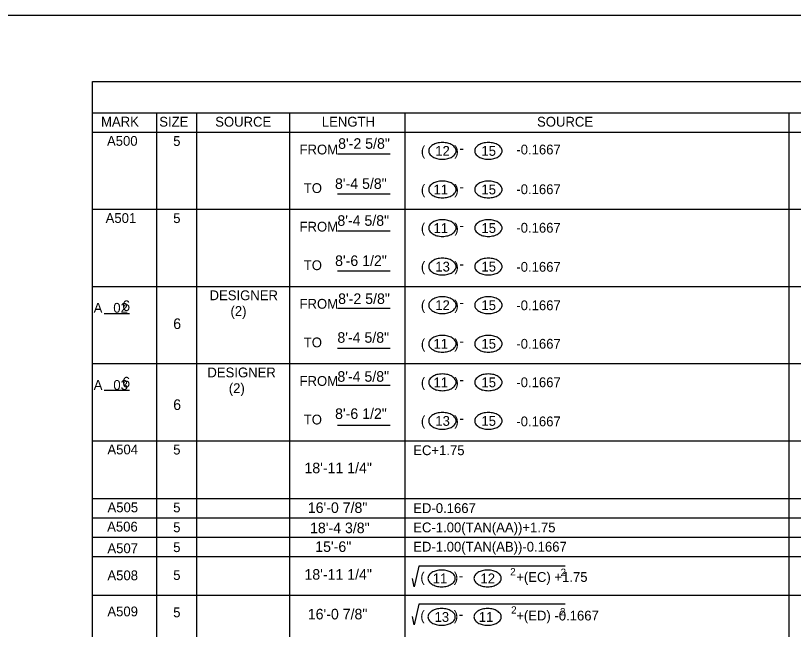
# Model space of a CAD drawing. Extents: x 179 to 454, y -271 to 54.
# Drawn here: x 395.64 to 404.47, y -6.97 to 0 of the extents above; entities that cross this region are included whole.
import ezdxf

# ---------------------------------------------------------------- set-up
doc = ezdxf.new("R2010")
doc.units = 0
for name, color, linetype in [('Level 1', 7, 'Continuous'), ('Level 2', 7, 'Continuous'), ('Level 41', 7, 'Continuous'), ('Level 5', 7, 'Continuous'), ('Level 63', 7, 'Continuous')]:
    doc.layers.add(name, color=color, linetype=linetype)

msp = doc.modelspace()

# ---------------------------------------------------------------- linework, layer by layer
at = {"layer": 'Level 1'}
msp.add_lwpolyline([(428.0132, -21.25), (396.5132, -21.25), (396.5132, -0.75), (428.0132, -0.75), (428.0132, -21.25)], dxfattribs=at)
at = {"layer": 'Level 2'}
for points in [[(401.8782, -6.2482), (400.2184, -6.2482), (400.1654, -6.4827), (400.1436, -6.3862)], [(401.8782, -6.6789), (400.2184, -6.6789), (400.1654, -6.9134), (400.1436, -6.817)]]:
    msp.add_lwpolyline(points, dxfattribs=at)
for centre, radius, start, end in [((400.4344, -1.5663), 0.1147, 121.42957, 145.87043), ((400.4644, -1.6156), 0.1724, 104.20493, 121.42957), ((400.4842, -1.6936), 0.2529, 90, 104.20493), ((400.4842, -1.6936), 0.2529, 75.79507, 90), ((400.5039, -1.6156), 0.1724, 58.57043, 75.79507), ((400.534, -1.5663), 0.1147, 34.12958, 58.57044), ((400.9566, -1.5663), 0.1147, 121.42957, 145.87043), ((400.9867, -1.6156), 0.1724, 104.20493, 121.42957), ((401.0065, -1.6936), 0.2529, 90, 104.20493), ((401.0065, -1.6936), 0.2529, 75.79507, 90), ((401.0262, -1.6156), 0.1724, 58.57043, 75.79507), ((401.0563, -1.5663), 0.1147, 34.12958, 58.57044), ((400.3888, -1.5355), 0.0597, 145.87042, 180), ((400.3888, -1.5355), 0.0597, 180, 214.12958), ((400.4344, -1.5046), 0.1147, 214.12958, 238.57044), ((400.534, -1.5046), 0.1147, 301.42957, 325.87043), ((400.5796, -1.5355), 0.0597, 0, 34.12958), ((400.5796, -1.5355), 0.0597, 325.87042, 0), ((400.9111, -1.5355), 0.0597, 145.87042, 180), ((400.9111, -1.5355), 0.0597, 180, 214.12958), ((400.9566, -1.5046), 0.1147, 214.12958, 238.57044), ((401.0563, -1.5046), 0.1147, 301.42957, 325.87043), ((401.1019, -1.5355), 0.0597, 0, 34.12958), ((401.1019, -1.5355), 0.0597, 325.87042, 0), ((400.4644, -1.4553), 0.1724, 238.57043, 255.79507), ((400.4842, -1.3773), 0.2529, 255.79507, 270), ((400.4842, -1.3773), 0.2529, 270, 284.20493), ((400.5039, -1.4553), 0.1724, 284.20493, 301.42957), ((400.9867, -1.4553), 0.1724, 238.57043, 255.79507), ((401.0065, -1.3773), 0.2529, 255.79507, 270), ((401.0065, -1.3773), 0.2529, 270, 284.20493), ((401.0262, -1.4553), 0.1724, 284.20493, 301.42957), ((400.3889, -1.9732), 0.0597, 145.87042, 180), ((400.4344, -2.004), 0.1147, 121.42957, 145.87043), ((400.4645, -2.0533), 0.1724, 104.20493, 121.42957), ((400.4843, -2.1313), 0.2529, 90, 104.20493), ((400.4843, -2.1313), 0.2529, 75.79507, 90), ((400.504, -2.0533), 0.1724, 58.57043, 75.79507), ((400.5341, -2.004), 0.1147, 34.12958, 58.57044), ((400.5797, -1.9732), 0.0597, 0, 34.12958), ((400.9112, -1.9732), 0.0597, 145.87042, 180), ((400.9567, -2.004), 0.1147, 121.42957, 145.87043), ((400.9868, -2.0533), 0.1724, 104.20493, 121.42957), ((401.0066, -2.1313), 0.2529, 90, 104.20493), ((401.0066, -2.1313), 0.2529, 75.79507, 90), ((401.0263, -2.0533), 0.1724, 58.57043, 75.79507), ((401.0564, -2.004), 0.1147, 34.12958, 58.57044), ((401.102, -1.9732), 0.0597, 0, 34.12958), ((400.3889, -1.9732), 0.0597, 180, 214.12958), ((400.4344, -1.9423), 0.1147, 214.12958, 238.57044), ((400.5341, -1.9423), 0.1147, 301.42957, 325.87043), ((400.5797, -1.9732), 0.0597, 325.87042, 0), ((400.9112, -1.9732), 0.0597, 180, 214.12958), ((400.9567, -1.9423), 0.1147, 214.12958, 238.57044), ((401.0564, -1.9423), 0.1147, 301.42957, 325.87043), ((401.102, -1.9732), 0.0597, 325.87042, 0), ((400.4645, -1.893), 0.1724, 238.57043, 255.79507), ((400.4843, -1.815), 0.2529, 255.79507, 270), ((400.4843, -1.815), 0.2529, 270, 284.20493), ((400.504, -1.893), 0.1724, 284.20493, 301.42957), ((400.9868, -1.893), 0.1724, 238.57043, 255.79507), ((401.0066, -1.815), 0.2529, 255.79507, 270), ((401.0066, -1.815), 0.2529, 270, 284.20493), ((401.0263, -1.893), 0.1724, 284.20493, 301.42957), ((400.3889, -2.4109), 0.0597, 145.87042, 180), ((400.4344, -2.4417), 0.1147, 121.42957, 145.87043), ((400.4645, -2.491), 0.1724, 104.20493, 121.42957), ((400.4843, -2.569), 0.2529, 90, 104.20493), ((400.4843, -2.569), 0.2529, 75.79507, 90), ((400.504, -2.491), 0.1724, 58.57043, 75.79507), ((400.5341, -2.4417), 0.1147, 34.12958, 58.57044), ((400.5797, -2.4109), 0.0597, 0, 34.12958), ((400.9112, -2.4109), 0.0597, 145.87042, 180), ((400.9567, -2.4417), 0.1147, 121.42957, 145.87043), ((400.9868, -2.491), 0.1724, 104.20493, 121.42957), ((401.0066, -2.569), 0.2529, 90, 104.20493), ((401.0066, -2.569), 0.2529, 75.79507, 90), ((401.0263, -2.491), 0.1724, 58.57043, 75.79507), ((401.0564, -2.4417), 0.1147, 34.12958, 58.57044), ((401.102, -2.4109), 0.0597, 0, 34.12958), ((400.3889, -2.4109), 0.0597, 180, 214.12958), ((400.4344, -2.38), 0.1147, 214.12958, 238.57044), ((400.5341, -2.38), 0.1147, 301.42957, 325.87043), ((400.5797, -2.4109), 0.0597, 325.87042, 0), ((400.9112, -2.4109), 0.0597, 180, 214.12958), ((400.9567, -2.38), 0.1147, 214.12958, 238.57044), ((401.0564, -2.38), 0.1147, 301.42957, 325.87043), ((401.102, -2.4109), 0.0597, 325.87042, 0), ((400.4645, -2.3308), 0.1724, 238.57043, 255.79507), ((400.4843, -2.2527), 0.2529, 255.79507, 270), ((400.4843, -2.2527), 0.2529, 270, 284.20493), ((400.504, -2.3308), 0.1724, 284.20493, 301.42957), ((400.9868, -2.3308), 0.1724, 238.57043, 255.79507), ((401.0066, -2.2527), 0.2529, 255.79507, 270), ((401.0066, -2.2527), 0.2529, 270, 284.20493), ((401.0263, -2.3308), 0.1724, 284.20493, 301.42957), ((400.3889, -2.8486), 0.0597, 145.87042, 180), ((400.4344, -2.8794), 0.1147, 121.42957, 145.87043), ((400.4645, -2.9287), 0.1724, 104.20493, 121.42957), ((400.4843, -3.0067), 0.2529, 90, 104.20493), ((400.4843, -3.0067), 0.2529, 75.79507, 90), ((400.504, -2.9287), 0.1724, 58.57043, 75.79507), ((400.5341, -2.8794), 0.1147, 34.12958, 58.57044), ((400.5797, -2.8486), 0.0597, 0, 34.12958), ((400.9112, -2.8486), 0.0597, 145.87042, 180), ((400.9567, -2.8794), 0.1147, 121.42957, 145.87043), ((400.9868, -2.9287), 0.1724, 104.20493, 121.42957), ((401.0066, -3.0067), 0.2529, 90, 104.20493), ((401.0066, -3.0067), 0.2529, 75.79507, 90), ((401.0263, -2.9287), 0.1724, 58.57043, 75.79507), ((401.0564, -2.8794), 0.1147, 34.12958, 58.57044), ((401.102, -2.8486), 0.0597, 0, 34.12958), ((400.3889, -2.8486), 0.0597, 180, 214.12958), ((400.4344, -2.8177), 0.1147, 214.12958, 238.57044), ((400.5341, -2.8177), 0.1147, 301.42957, 325.87043), ((400.5797, -2.8486), 0.0597, 325.87042, 0), ((400.9112, -2.8486), 0.0597, 180, 214.12958), ((400.9567, -2.8177), 0.1147, 214.12958, 238.57044), ((401.0564, -2.8177), 0.1147, 301.42957, 325.87043), ((401.102, -2.8486), 0.0597, 325.87042, 0), ((400.4645, -2.7685), 0.1724, 238.57043, 255.79507), ((400.4843, -2.6904), 0.2529, 255.79507, 270), ((400.4843, -2.6904), 0.2529, 270, 284.20493), ((400.504, -2.7685), 0.1724, 284.20493, 301.42957), ((400.9868, -2.7685), 0.1724, 238.57043, 255.79507), ((401.0066, -2.6904), 0.2529, 255.79507, 270), ((401.0066, -2.6904), 0.2529, 270, 284.20493), ((401.0263, -2.7685), 0.1724, 284.20493, 301.42957), ((400.3889, -3.2863), 0.0597, 145.87042, 180), ((400.4344, -3.3171), 0.1147, 121.42957, 145.87043), ((400.4645, -3.3664), 0.1724, 104.20493, 121.42957), ((400.4843, -3.4444), 0.2529, 90, 104.20493), ((400.4843, -3.4444), 0.2529, 75.79507, 90), ((400.504, -3.3664), 0.1724, 58.57043, 75.79507), ((400.5341, -3.3171), 0.1147, 34.12958, 58.57044), ((400.5797, -3.2863), 0.0597, 0, 34.12958), ((400.9112, -3.2863), 0.0597, 145.87042, 180), ((400.9567, -3.3171), 0.1147, 121.42957, 145.87043), ((400.9868, -3.3664), 0.1724, 104.20493, 121.42957), ((401.0066, -3.4444), 0.2529, 90, 104.20493), ((401.0066, -3.4444), 0.2529, 75.79507, 90), ((401.0263, -3.3664), 0.1724, 58.57043, 75.79507), ((401.0564, -3.3171), 0.1147, 34.12958, 58.57044), ((401.102, -3.2863), 0.0597, 0, 34.12958), ((400.3889, -3.2863), 0.0597, 180, 214.12958), ((400.4344, -3.2554), 0.1147, 214.12958, 238.57044), ((400.4645, -3.2062), 0.1724, 238.57043, 255.79507), ((400.504, -3.2062), 0.1724, 284.20493, 301.42957), ((400.5341, -3.2554), 0.1147, 301.42957, 325.87043), ((400.5797, -3.2863), 0.0597, 325.87042, 0), ((400.9112, -3.2863), 0.0597, 180, 214.12958), ((400.9567, -3.2554), 0.1147, 214.12958, 238.57044), ((400.9868, -3.2062), 0.1724, 238.57043, 255.79507), ((401.0263, -3.2062), 0.1724, 284.20493, 301.42957), ((401.0564, -3.2554), 0.1147, 301.42957, 325.87043), ((401.102, -3.2863), 0.0597, 325.87042, 0), ((400.4843, -3.1281), 0.2529, 255.79507, 270), ((400.4843, -3.1281), 0.2529, 270, 284.20493), ((401.0066, -3.1281), 0.2529, 255.79507, 270), ((401.0066, -3.1281), 0.2529, 270, 284.20493), ((400.3889, -3.724), 0.0597, 145.87042, 180), ((400.4344, -3.7548), 0.1147, 121.42957, 145.87043), ((400.4645, -3.8041), 0.1724, 104.20493, 121.42957), ((400.4843, -3.8821), 0.2529, 90, 104.20493), ((400.4843, -3.8821), 0.2529, 75.79507, 90), ((400.504, -3.8041), 0.1724, 58.57043, 75.79507), ((400.5341, -3.7548), 0.1147, 34.12958, 58.57044), ((400.5797, -3.724), 0.0597, 0, 34.12958), ((400.9112, -3.724), 0.0597, 145.87042, 180), ((400.9567, -3.7548), 0.1147, 121.42957, 145.87043), ((400.9868, -3.8041), 0.1724, 104.20493, 121.42957), ((401.0066, -3.8821), 0.2529, 90, 104.20493), ((401.0066, -3.8821), 0.2529, 75.79507, 90), ((401.0263, -3.8041), 0.1724, 58.57043, 75.79507), ((401.0564, -3.7548), 0.1147, 34.12958, 58.57044), ((401.102, -3.724), 0.0597, 0, 34.12958), ((400.3889, -3.724), 0.0597, 180, 214.12958), ((400.4344, -3.6931), 0.1147, 214.12958, 238.57044), ((400.4645, -3.6439), 0.1724, 238.57043, 255.79507), ((400.504, -3.6439), 0.1724, 284.20493, 301.42957), ((400.5341, -3.6931), 0.1147, 301.42957, 325.87043), ((400.5797, -3.724), 0.0597, 325.87042, 0), ((400.9112, -3.724), 0.0597, 180, 214.12958), ((400.9567, -3.6931), 0.1147, 214.12958, 238.57044), ((400.9868, -3.6439), 0.1724, 238.57043, 255.79507), ((401.0263, -3.6439), 0.1724, 284.20493, 301.42957), ((401.0564, -3.6931), 0.1147, 301.42957, 325.87043), ((401.102, -3.724), 0.0597, 325.87042, 0), ((400.4843, -3.5658), 0.2529, 255.79507, 270), ((400.4843, -3.5658), 0.2529, 270, 284.20493), ((401.0066, -3.5658), 0.2529, 255.79507, 270), ((401.0066, -3.5658), 0.2529, 270, 284.20493), ((400.3889, -4.1617), 0.0597, 145.87042, 180), ((400.4344, -4.1925), 0.1147, 121.42957, 145.87043), ((400.4645, -4.2418), 0.1724, 104.20493, 121.42957), ((400.4843, -4.3198), 0.2529, 90, 104.20493), ((400.4843, -4.3198), 0.2529, 75.79507, 90), ((400.504, -4.2418), 0.1724, 58.57043, 75.79507), ((400.5341, -4.1925), 0.1147, 34.12958, 58.57044), ((400.5797, -4.1617), 0.0597, 0, 34.12958), ((400.9112, -4.1617), 0.0597, 145.87042, 180), ((400.9567, -4.1925), 0.1147, 121.42957, 145.87043), ((400.9868, -4.2418), 0.1724, 104.20493, 121.42957), ((401.0066, -4.3198), 0.2529, 90, 104.20493), ((401.0066, -4.3198), 0.2529, 75.79507, 90), ((401.0263, -4.2418), 0.1724, 58.57043, 75.79507), ((401.0564, -4.1925), 0.1147, 34.12958, 58.57044), ((401.102, -4.1617), 0.0597, 0, 34.12958), ((400.3889, -4.1617), 0.0597, 180, 214.12958), ((400.4344, -4.1308), 0.1147, 214.12958, 238.57044), ((400.4645, -4.0816), 0.1724, 238.57043, 255.79507), ((400.504, -4.0816), 0.1724, 284.20493, 301.42957), ((400.5341, -4.1308), 0.1147, 301.42957, 325.87043), ((400.5797, -4.1617), 0.0597, 325.87042, 0), ((400.9112, -4.1617), 0.0597, 180, 214.12958), ((400.9567, -4.1308), 0.1147, 214.12958, 238.57044), ((400.9868, -4.0816), 0.1724, 238.57043, 255.79507), ((401.0263, -4.0816), 0.1724, 284.20493, 301.42957), ((401.0564, -4.1308), 0.1147, 301.42957, 325.87043), ((401.102, -4.1617), 0.0597, 325.87042, 0), ((400.4843, -4.0035), 0.2529, 255.79507, 270), ((400.4843, -4.0035), 0.2529, 270, 284.20493), ((401.0066, -4.0035), 0.2529, 255.79507, 270), ((401.0066, -4.0035), 0.2529, 270, 284.20493), ((400.3889, -4.5994), 0.0597, 145.87042, 180), ((400.4344, -4.6302), 0.1147, 121.42957, 145.87043), ((400.4645, -4.6795), 0.1724, 104.20493, 121.42957), ((400.4843, -4.7575), 0.2529, 90, 104.20493), ((400.4843, -4.7575), 0.2529, 75.79507, 90), ((400.504, -4.6795), 0.1724, 58.57043, 75.79507), ((400.5341, -4.6302), 0.1147, 34.12958, 58.57044), ((400.5797, -4.5994), 0.0597, 0, 34.12958), ((400.9112, -4.5994), 0.0597, 145.87042, 180), ((400.9567, -4.6302), 0.1147, 121.42957, 145.87043), ((400.9868, -4.6795), 0.1724, 104.20493, 121.42957), ((401.0066, -4.7575), 0.2529, 90, 104.20493), ((401.0066, -4.7575), 0.2529, 75.79507, 90), ((401.0263, -4.6795), 0.1724, 58.57043, 75.79507), ((401.0564, -4.6302), 0.1147, 34.12958, 58.57044), ((401.102, -4.5994), 0.0597, 0, 34.12958), ((400.3889, -4.5994), 0.0597, 180, 214.12958), ((400.4344, -4.5685), 0.1147, 214.12958, 238.57044), ((400.4645, -4.5193), 0.1724, 238.57043, 255.79507), ((400.504, -4.5193), 0.1724, 284.20493, 301.42957), ((400.5341, -4.5685), 0.1147, 301.42957, 325.87043), ((400.5797, -4.5994), 0.0597, 325.87042, 0), ((400.9112, -4.5994), 0.0597, 180, 214.12958), ((400.9567, -4.5685), 0.1147, 214.12958, 238.57044), ((400.9868, -4.5193), 0.1724, 238.57043, 255.79507), ((401.0263, -4.5193), 0.1724, 284.20493, 301.42957), ((401.0564, -4.5685), 0.1147, 301.42957, 325.87043), ((401.102, -4.5994), 0.0597, 325.87042, 0), ((400.4843, -4.4412), 0.2529, 255.79507, 270), ((400.4843, -4.4412), 0.2529, 270, 284.20493), ((401.0066, -4.4412), 0.2529, 255.79507, 270), ((401.0066, -4.4412), 0.2529, 270, 284.20493), ((400.3801, -6.3861), 0.0597, 145.87042, 180), ((400.4257, -6.417), 0.1147, 121.42957, 145.87043), ((400.4558, -6.4662), 0.1724, 104.20493, 121.42957), ((400.4755, -6.5443), 0.2529, 90, 104.20493), ((400.4755, -6.5443), 0.2529, 75.79507, 90), ((400.4953, -6.4662), 0.1724, 58.57043, 75.79507), ((400.5254, -6.417), 0.1147, 34.12958, 58.57044), ((400.5709, -6.3861), 0.0597, 0, 34.12958), ((400.9024, -6.3861), 0.0597, 145.87042, 180), ((400.948, -6.417), 0.1147, 121.42957, 145.87043), ((400.978, -6.4662), 0.1724, 104.20493, 121.42957), ((400.9978, -6.5443), 0.2529, 90, 104.20493), ((400.9978, -6.5443), 0.2529, 75.79507, 90), ((401.0176, -6.4662), 0.1724, 58.57043, 75.79507), ((401.0476, -6.417), 0.1147, 34.12958, 58.57044), ((401.0932, -6.3861), 0.0597, 0, 34.12958), ((400.3801, -6.3861), 0.0597, 180, 214.12958), ((400.4257, -6.3553), 0.1147, 214.12958, 238.57044), ((400.5254, -6.3553), 0.1147, 301.42957, 325.87043), ((400.5709, -6.3861), 0.0597, 325.87042, 0), ((400.9024, -6.3861), 0.0597, 180, 214.12958), ((400.948, -6.3553), 0.1147, 214.12958, 238.57044), ((401.0476, -6.3553), 0.1147, 301.42957, 325.87043), ((401.0932, -6.3861), 0.0597, 325.87042, 0), ((400.4558, -6.306), 0.1724, 238.57043, 255.79507), ((400.4755, -6.228), 0.2529, 255.79507, 270), ((400.4755, -6.228), 0.2529, 270, 284.20493), ((400.4953, -6.306), 0.1724, 284.20493, 301.42957), ((400.978, -6.306), 0.1724, 238.57043, 255.79507), ((400.9978, -6.228), 0.2529, 255.79507, 270), ((400.9978, -6.228), 0.2529, 270, 284.20493), ((401.0176, -6.306), 0.1724, 284.20493, 301.42957), ((400.3801, -6.8238), 0.0597, 145.87042, 180), ((400.4257, -6.8547), 0.1147, 121.42957, 145.87043), ((400.4558, -6.9039), 0.1724, 104.20493, 121.42957), ((400.4755, -6.982), 0.2529, 90, 104.20493), ((400.4755, -6.982), 0.2529, 75.79507, 90), ((400.4953, -6.9039), 0.1724, 58.57043, 75.79507), ((400.5254, -6.8547), 0.1147, 34.12958, 58.57044), ((400.5709, -6.8238), 0.0597, 0, 34.12958), ((400.9024, -6.8238), 0.0597, 145.87042, 180), ((400.948, -6.8547), 0.1147, 121.42957, 145.87043), ((400.978, -6.9039), 0.1724, 104.20493, 121.42957), ((400.9978, -6.982), 0.2529, 90, 104.20493), ((400.9978, -6.982), 0.2529, 75.79507, 90), ((401.0176, -6.9039), 0.1724, 58.57043, 75.79507), ((401.0476, -6.8547), 0.1147, 34.12958, 58.57044), ((401.0932, -6.8238), 0.0597, 0, 34.12958), ((400.3801, -6.8238), 0.0597, 180, 214.12958), ((400.4257, -6.793), 0.1147, 214.12958, 238.57044), ((400.5254, -6.793), 0.1147, 301.42957, 325.87043), ((400.5709, -6.8238), 0.0597, 325.87042, 0), ((400.9024, -6.8238), 0.0597, 180, 214.12958), ((400.948, -6.793), 0.1147, 214.12958, 238.57044), ((401.0476, -6.793), 0.1147, 301.42957, 325.87043), ((401.0932, -6.8238), 0.0597, 325.87042, 0), ((400.4558, -6.7437), 0.1724, 238.57043, 255.79507), ((400.4755, -6.6657), 0.2529, 255.79507, 270), ((400.4755, -6.6657), 0.2529, 270, 284.20493), ((400.4953, -6.7437), 0.1724, 284.20493, 301.42957), ((400.978, -6.7437), 0.1724, 238.57043, 255.79507), ((400.9978, -6.6657), 0.2529, 255.79507, 270), ((400.9978, -6.6657), 0.2529, 270, 284.20493), ((401.0176, -6.7437), 0.1724, 284.20493, 301.42957)]:
    msp.add_arc(centre, radius, start, end, dxfattribs=at)
at = {"layer": 'Level 5'}
for p, q in [((396.5132, -1.1037), (426.6337, -1.1037)), ((397.2378, -1.1037), (397.2378, -13.797)), ((397.6908, -1.1037), (397.6908, -13.797)), ((398.7492, -1.1037), (398.7492, -13.797)), ((400.0565, -1.1037), (400.0565, -13.797)), ((404.4158, -1.1037), (404.4158, -13.797)), ((396.5132, -1.3224), (426.6337, -1.3224)), ((399.2936, -1.568), (399.8914, -1.568)), ((399.2936, -2.0229), (399.8914, -2.0229)), ((396.5132, -2.1979), (426.6337, -2.1979)), ((399.2936, -2.4434), (399.8914, -2.4434)), ((399.2936, -2.8982), (399.8914, -2.8982)), ((396.5132, -3.0732), (426.6337, -3.0732)), ((399.2936, -3.3188), (399.8914, -3.3188)), ((396.6453, -3.3799), (396.9315, -3.3799)), ((399.2936, -3.7737), (399.8914, -3.7737)), ((396.5132, -3.9487), (426.6121, -3.9487)), ((399.2936, -4.1942), (399.8914, -4.1942)), ((396.6453, -4.249), (396.9315, -4.249)), ((399.2936, -4.649), (399.8914, -4.649)), ((396.5132, -4.824), (426.6337, -4.824)), ((396.5132, -5.4806), (426.6337, -5.4806)), ((396.5132, -5.6995), (426.6337, -5.6995)), ((396.5132, -5.9183), (426.6337, -5.9183)), ((396.5132, -6.1372), (426.6337, -6.1372)), ((396.5132, -6.5749), (426.6337, -6.5749))]:
    msp.add_line(p, q, dxfattribs=at)
at = {"layer": 'Level 63'}
msp.add_lwpolyline([(394.7633, -22), (428.7633, -22), (428.7633, 0), (394.7633, 0)], close=True, dxfattribs=at)

# ---------------------------------------------------------------- texts
at = {"layer": 'Level 2'}
for s, height, p in [('MARK', 0.11118, (396.6089, -1.2589)), ('SIZE', 0.11118, (397.2698, -1.2602)), ('SOURCE', 0.11118, (397.9051, -1.2602)), ('LENGTH', 0.11118, (399.1155, -1.2601)), ('SOURCE', 0.11118, (401.5588, -1.2601)), ('A500', 0.11118, (396.6764, -1.4777)), ('5', 0.1112, (397.4281, -1.479)), ('FROM     ', 0.11118, (398.8622, -1.5757)), ('(        )', 0.11118, (400.2398, -1.5903)), ('12', 0.11118, (400.4029, -1.5913)), ('15', 0.11118, (400.9273, -1.5913)), ('-0.1667', 0.11118, (401.3236, -1.5757)), ('-', 0.1112, (400.6782, -1.5602)), ('TO       ', 0.11118, (398.9105, -2.0134)), ('(        )', 0.11118, (400.2398, -2.028)), ('11', 0.11118, (400.3836, -2.0291)), ('15', 0.11118, (400.9273, -2.0291)), ('-0.1667', 0.11118, (401.3236, -2.0265)), ('-', 0.1112, (400.6783, -1.9978)), ('A501', 0.11118, (396.6608, -2.3533)), ('5', 0.1112, (397.4281, -2.3544)), ('FROM     ', 0.11118, (398.8622, -2.451)), ('(        )', 0.11118, (400.2398, -2.4657)), ('11', 0.11118, (400.3836, -2.4667)), ('15', 0.11118, (400.9273, -2.4667)), ('-0.1667', 0.11118, (401.3236, -2.4632)), ('-', 0.1112, (400.6783, -2.4355)), ('TO       ', 0.11118, (398.9105, -2.8887)), ('(        )', 0.11118, (400.2398, -2.9034)), ('13', 0.11118, (400.4038, -2.9044)), ('-', 0.1112, (400.6783, -2.8732)), ('15', 0.11118, (400.9273, -2.9044)), ('-0.1667', 0.11118, (401.3236, -2.9068)), ('DESIGNER', 0.11118, (397.8408, -3.2298)), ('A   02', 0.11118, (396.5248, -3.3719)), ('FROM     ', 0.11118, (398.8622, -3.3265)), ('FROM     ', 0.11118, (398.8622, -3.3266)), ('(        )', 0.11118, (400.2398, -3.3412)), ('12', 0.11118, (400.4031, -3.3422)), ('-', 0.1112, (400.6783, -3.3109)), ('15', 0.11118, (400.9273, -3.3422)), ('-0.1667', 0.11118, (401.3236, -3.3435)), ('(2)', 0.11118, (398.0783, -3.4084)), ('TO       ', 0.11118, (398.9105, -3.7643)), ('(        )', 0.11118, (400.2398, -3.7788)), ('11', 0.11118, (400.3836, -3.7799)), ('-', 0.1112, (400.6783, -3.7487)), ('15', 0.11118, (400.9273, -3.7799)), ('-0.1667', 0.11118, (401.3236, -3.7802)), ('DESIGNER', 0.11118, (397.8162, -4.1052)), ('A   03', 0.11118, (396.5255, -4.2473)), ('FROM     ', 0.11118, (398.8622, -4.2018)), ('FROM     ', 0.11118, (398.8622, -4.2019)), ('(        )', 0.11118, (400.2398, -4.2165)), ('11', 0.11118, (400.3836, -4.2176)), ('-', 0.1112, (400.6783, -4.1863)), ('15', 0.11118, (400.9273, -4.2176)), ('-0.1667', 0.11118, (401.3236, -4.2169)), ('(2)', 0.11118, (398.0592, -4.2837)), ('TO       ', 0.11118, (398.9105, -4.6396)), ('(        )', 0.11118, (400.2398, -4.6543)), ('13', 0.11118, (400.4038, -4.6552)), ('-', 0.1112, (400.6783, -4.6241)), ('15', 0.11118, (400.9273, -4.6552)), ('-0.1667', 0.11118, (401.3236, -4.6606)), ('A504', 0.11118, (396.6812, -4.9793)), ('5', 0.1112, (397.4281, -4.9806)), ('EC+1.75', 0.11118, (400.1531, -4.988)), ('A505', 0.11118, (396.6823, -5.6359)), ('5', 0.1112, (397.4281, -5.6372)), ('ED-0.1667', 0.11118, (400.1531, -5.6446)), ('A506', 0.11118, (396.6782, -5.8548)), ('5', 0.1112, (397.4281, -5.8625)), ('EC-1.00(TAN(AA))+1.75', 0.111176, (400.1531, -5.8634)), ('A507', 0.11118, (396.6812, -6.1004)), ('5', 0.1112, (397.4281, -6.0879)), ('ED-1.00(TAN(AB))-0.1667', 0.111176, (400.1531, -6.0823)), ('2', 0.0834, (401.2543, -6.3521)), ('A508', 0.11118, (396.6812, -6.4074)), ('5', 0.1112, (397.4281, -6.4048)), ('(        )', 0.11118, (400.2337, -6.4263)), ('11', 0.11118, (400.3748, -6.442)), ('12', 0.11118, (400.9166, -6.442)), ('+(EC) +1.75', 0.111176, (401.3223, -6.4263)), ('2', 0.0834, (401.826, -6.3589)), ('-', 0.1112, (400.6696, -6.4108)), ('A509', 0.11118, (396.6807, -6.8168)), ('2', 0.0834, (401.2644, -6.7862)), ('5', 0.1112, (397.4281, -6.8274)), ('(        )', 0.11118, (400.2337, -6.864)), ('13', 0.11118, (400.395, -6.8797)), ('-', 0.1112, (400.6696, -6.8485)), ('11', 0.11118, (400.8971, -6.8797)), ('+(ED) -0.1667', 0.111176, (401.3223, -6.864)), ('2', 0.0834, (401.8191, -6.8069))]:
    msp.add_text(s, height=height, dxfattribs=at).set_placement(p)
at = {"layer": 'Level 41'}
for s, p in [('8\'-2 5/8"', (399.3008, -1.5121)), ('8\'-4 5/8"', (399.2649, -1.9672)), ('8\'-4 5/8"', (399.2922, -2.386)), ('8\'-6 1/2"', (399.2661, -2.8421)), ('8\'-2 5/8"', (399.3008, -3.273)), ('6', (396.8502, -3.3522)), ('6', (397.4283, -3.5564)), ('8\'-4 5/8"', (399.2922, -3.7131)), ('8\'-4 5/8"', (399.2922, -4.1554)), ('6', (396.8502, -4.22)), ('6', (397.4283, -4.4752)), ('8\'-6 1/2"', (399.2661, -4.5775)), ('18\'-11 1/4"', (398.9182, -5.1932)), ('16\'-0 7/8"', (398.9562, -5.6441)), ('18\'-4 3/8"', (398.9817, -5.8737)), ('15\'-6"', (399.0407, -6.0863)), ('18\'-11 1/4"', (398.9182, -6.4013)), ('16\'-0 7/8"', (398.9562, -6.8521))]:
    msp.add_text(s, height=0.12, rotation=0.04883, dxfattribs=at).set_placement(p)

doc.saveas('drawing.dxf')
